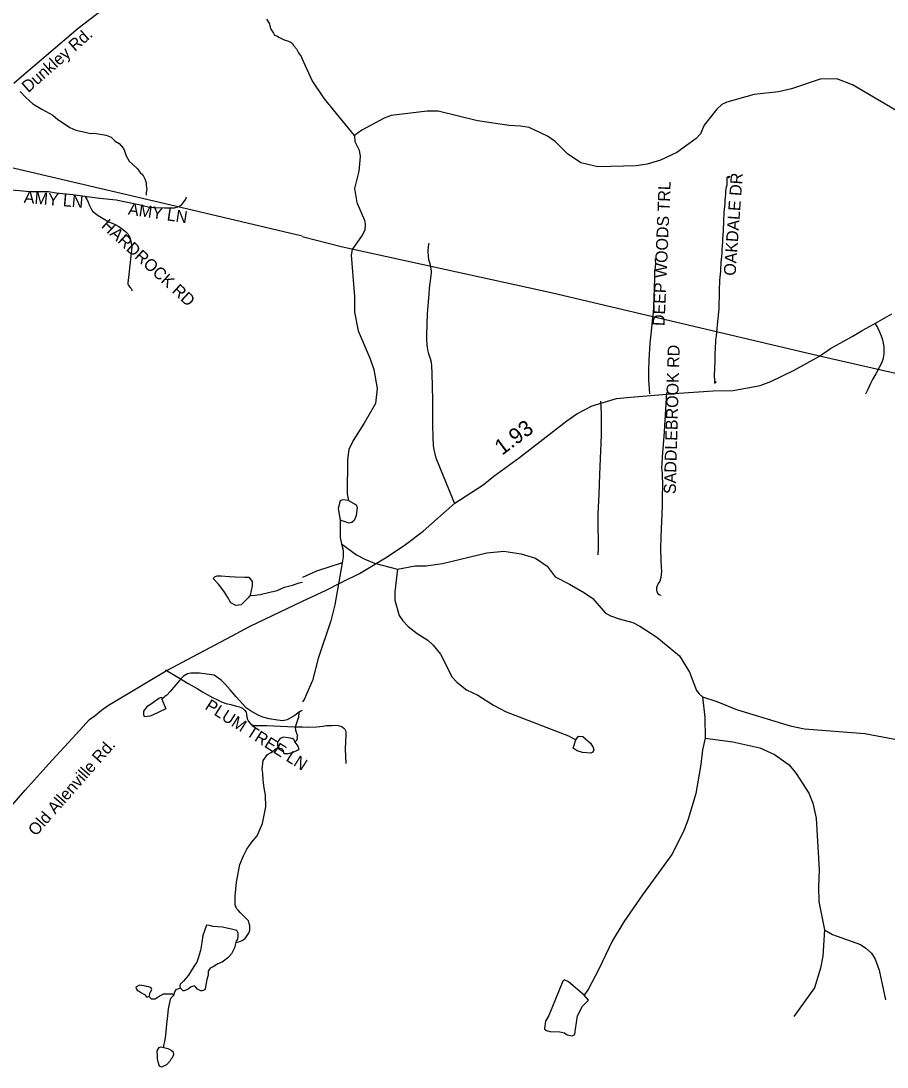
# Model space of a CAD drawing. Extents: x 1950930 to 2061844, y 904556 to 1017002.
# Drawn here: x 2034636 to 2041512, y 960896 to 969205 of the extents above; entities that cross this region are included whole.
import ezdxf

# ---------------------------------------------------------------- set-up
doc = ezdxf.new("R2010")
doc.units = 0
for name, color, linetype in [('Exist Hydrographic Creek Single Shore', 7, 'Continuous'), ('Exist Hydrographic Misc Water Feature', 7, 'Continuous'), ('Exist Road Non-System Type 51', 7, 'Continuous'), ('Exist Road Non-System Type 51 Label', 7, 'Continuous'), ('Exist Road Primary US Structure Standard Bridge CELL', 7, 'Continuous'), ('Exist Road Secondary Type 51 Attributed', 7, 'Continuous'), ('Exist Road Secondary Type 51 Label', 7, 'Continuous'), ('Exist Utilities Electrical Transmission Line', 7, 'Continuous')]:
    doc.layers.add(name, color=color, linetype=linetype)

msp = doc.modelspace()

# ---------------------------------------------------------------- linework, layer by layer
at = {"layer": 'Exist Hydrographic Creek Single Shore'}
for points in [[(2036586.1, 969219), (2036608, 969183.1), (2036612.2, 969166.9), (2036620.2, 969138.9), (2036630, 969122.9), (2036640.2, 969106.9), (2036648, 969091), (2036672.2, 969083), (2036684.1, 969074.8), (2036708.2, 969062.9), (2036724.1, 969055), (2036740, 969049.1), (2036752.1, 969047.2), (2036772.3, 969038.9), (2036788.2, 969027.1), (2036800.3, 969011.1), (2036822.4, 968983), (2036840.1, 968951.2), (2036860.2, 968923.2), (2036866.2, 968911.3)], [(2037283.3, 968295.2), (2037287.5, 968247.2), (2037319.6, 968179.2), (2037327.7, 968127.2), (2037317.7, 968011.2), (2037284.1, 967875.1), (2037302.4, 967763.1), (2037362.5, 967623.1), (2037368.7, 967587.2), (2037364.8, 967543.3), (2037344.9, 967503), (2037265.1, 967389.1), (2037257, 967345), (2037283.6, 967015), (2037284, 966890.9), (2037312.4, 966743), (2037408.5, 966521.1), (2037437, 966435.2), (2037463.1, 966285.3), (2037449.4, 966165.2), (2037359.5, 966009.2), (2037272, 965872.8), (2037240, 965801), (2037228.2, 965722.8), (2037226.8, 965448.8), (2037236.9, 965396.7)], [(2037625.9, 964851.5), (2037765.9, 964875.8), (2037853.9, 964877.9), (2037981.9, 964894.3), (2038333.5, 964980.8), (2038469.6, 964993.1), (2038605.7, 964971.3), (2038721.8, 964937.7), (2038814, 964873.7), (2038877.9, 964790), (2038990.2, 964730.3), (2039110.2, 964662.5), (2039176.2, 964618.4), (2039274.6, 964502.5), (2039316.7, 964478.7), (2039384.5, 964455), (2039492.6, 964427.1), (2039548.7, 964399.1), (2039685, 964309.6), (2039865.1, 964161.8), (2039943.5, 964033.8), (2039999.9, 963887.9), (2040020, 963859.9), (2040047.7, 963836.1)], [(2040047.7, 963836.1), (2040159.8, 963800.3), (2040316, 963736.6), (2040742.2, 963605.4), (2040856.2, 963581.7), (2041334.6, 963544.5), (2041572.6, 963500.9), (2041794.5, 963443.4), (2041902.8, 963393.6), (2042192.9, 963238.3), (2042291.1, 963178.5), (2042383.1, 963138.5), (2042619.4, 962979)], [(2040047.7, 963836.1), (2040064.3, 963672), (2040066.5, 963508.2)], [(2036809.5, 963477), (2036809.7, 963484.8), (2036805.5, 963492.8), (2036801.4, 963496.8), (2036789.4, 963506.9), (2036757.4, 963510.9), (2036717.4, 963516.6), (2036711.5, 963512.8), (2036693.6, 963506.6), (2036681.5, 963490.8), (2036673.6, 963474.9), (2036673.4, 963450.6), (2036681.7, 963438.6), (2036685.7, 963426.7)], [(2040066.5, 963508.2), (2040046.5, 963416), (2040032.9, 963300.1), (2039993.3, 963068), (2039933.6, 962863.8), (2039897.9, 962771.6), (2039802.2, 962585.6), (2039570.8, 962265.2), (2039421.2, 962048.7), (2039329.5, 961896.7), (2039222, 961668.6), (2039142.4, 961516.3), (2039106.3, 961468.2)], [(2036342.6, 961884.5), (2036366.4, 961890.6), (2036392.5, 961902.5), (2036414.5, 961916.5), (2036432.4, 961940.4), (2036444.3, 961960.5), (2036452.3, 961984.6), (2036452.3, 962016.5), (2036448.5, 962036.6), (2036442.3, 962056.4), (2036418.2, 962080.5), (2036400.2, 962098.6), (2036376.5, 962124.4), (2036360.4, 962142.4), (2036348.3, 962156.5), (2036336.4, 962184.6), (2036336.1, 962252.5), (2036348.3, 962364.5), (2036374.2, 962504.4), (2036402.2, 962572.4), (2036429.9, 962626.7), (2036466.1, 962680.4), (2036509.9, 962732.7), (2036553.9, 962830.5), (2036579.9, 962962.6), (2036575.9, 963054.5), (2036567.7, 963114.8), (2036559.7, 963174.7), (2036555.6, 963230.5), (2036551.7, 963262.8), (2036559.7, 963330.5), (2036593.5, 963378.7), (2036621.7, 963394.5), (2036643.7, 963410.8), (2036657.4, 963422.7), (2036685.7, 963426.7)], [(2036342.6, 961884.5), (2036346.5, 961896.6), (2036356.3, 961912.5), (2036360.4, 961936.3), (2036360.6, 961960.6), (2036348.5, 961980.6), (2036316.6, 961988.4), (2036236.5, 962006.5), (2036162.5, 962012.3), (2036132.5, 962020.5), (2036108.3, 962024.3), (2036092.5, 961978.3), (2036080.3, 961942.2), (2036070.6, 961886.2), (2036060.4, 961822.1), (2036042.4, 961762.1), (2036032.6, 961730.2), (2036014.6, 961702.3), (2035994.7, 961674.2), (2035966.8, 961626.2), (2035926.7, 961578.1), (2035898.7, 961554.1), (2035896.8, 961542.3), (2035898.7, 961526.2)], [(2035769.1, 961050.1), (2035769.1, 961066.2), (2035777, 961098.2), (2035784.9, 961150.2), (2035793, 961238), (2035800.9, 961302.1), (2035806.6, 961358.1), (2035816.9, 961410.1), (2035824.8, 961442.1), (2035836.9, 961454), (2035848.6, 961466.2)]]:
    msp.add_lwpolyline(points, dxfattribs=at)
at = {"layer": 'Exist Hydrographic Misc Water Feature'}
for points in [[(2037283.3, 968295.2), (2037046.8, 968586.6), (2036948.4, 968732.3), (2036866.2, 968912.2)], [(2041583, 968493.4), (2041236.8, 968696.5), (2041112.4, 968746.3), (2040980.4, 968742.2), (2040752.7, 968665.5), (2040648.9, 968641.4), (2040456.8, 968621.1), (2040240.9, 968560.6), (2040200.8, 968540.5), (2040161, 968504.5), (2040059.2, 968376.4), (2040029.3, 968308.4), (2039997.3, 968270.3), (2039841.8, 968160), (2039713.8, 968099.7), (2039607.8, 968067.4), (2039519.9, 968053.1), (2039215.9, 968046.7), (2039079.7, 968078.4), (2038975.5, 968150.4), (2038875.5, 968248), (2038815.3, 968289.9), (2038669.1, 968359.6), (2038601.1, 968369.5), (2038511.2, 968373.4), (2038259, 968410.8), (2037948.8, 968488.4), (2037860.9, 968488.3), (2037575, 968453.5), (2037519.1, 968431.4), (2037343.2, 968337.2), (2037283.3, 968295.2)], [(2034630.4, 968643.6), (2034674.4, 968595.8), (2034730.5, 968547.7), (2034802.4, 968503.8), (2034888.4, 968455.8), (2034928.4, 968421.8), (2034988.6, 968381.8), (2035024.5, 968358.1), (2035072.7, 968338.1), (2035144.5, 968322.1), (2035188.6, 968310.1), (2035216.5, 968314.1), (2035312.7, 968298), (2035352.7, 968282.1), (2035384.6, 968250.2), (2035416.7, 968232.2), (2035448.7, 968192.1), (2035456.8, 968172.3), (2035470.7, 968132.3), (2035494.8, 968092.4), (2035522.8, 968064.2), (2035558.9, 968032.3), (2035582.9, 968002.3), (2035602.8, 967982.2), (2035618.9, 967950.3), (2035628.7, 967918.3), (2035630.9, 967898.2), (2035634.9, 967870.3), (2035630.7, 967842.4), (2035630.7, 967826.4), (2035629, 967822.1)], [(2037236.9, 965396.7), (2037184.8, 965400.8), (2037168.9, 965392.6), (2037152.9, 965332.5), (2037169, 965240.6)], [(2037236.9, 965396.7), (2037296.9, 965361), (2037305, 965340.9), (2037297.1, 965277)], [(2037297.1, 965277), (2037281.2, 965237), (2037263.1, 965221), (2037241, 965216.8), (2037169, 965240.6)], [(2037169, 965240.6), (2037169.4, 965100.8), (2037179.5, 965052.7)], [(2037179.5, 965052.7), (2037299.8, 964964.9), (2037365.7, 964929.1), (2037441.8, 964897.3), (2037625.9, 964851.5)], [(2037179.5, 965052.7), (2037193.6, 965000.9), (2037193.8, 964948.7), (2037185.9, 964900.6)], [(2037185.9, 964900.6), (2036981.7, 964834.3), (2036870.1, 964784.1)], [(2037185.9, 964900.6), (2037126.5, 964566.5), (2037096.6, 964440.4), (2036995.3, 964142.2), (2036949.6, 963966.3), (2036883.8, 963814.1), (2036871.9, 963796)], [(2036455, 964642.8), (2036442.8, 964626.6), (2036422.7, 964606.7), (2036382.8, 964566.5), (2036342.7, 964562.7), (2036302.8, 964582.6), (2036278.7, 964624.4), (2036250.7, 964668.7), (2036246.6, 964676.6), (2036202.8, 964732.7), (2036162.7, 964776.5), (2036176.9, 964792.6), (2036192.7, 964796.5), (2036224.8, 964796.5), (2036290.7, 964792.5), (2036336.6, 964790.6), (2036412.7, 964786.7), (2036444.8, 964786.7), (2036470.7, 964752.7), (2036470.7, 964718.6), (2036455, 964642.8)], [(2037625.9, 964851.5), (2037604.1, 964671.4), (2037604.4, 964603.5), (2037638.6, 964483.6), (2037666.6, 964439.7), (2037710.7, 964395.8), (2037780.7, 964339.9), (2037866.9, 964285.9), (2037909.1, 964248), (2037967.3, 964176.2), (2038059.6, 963992.2), (2038095.6, 963952.4), (2038173.7, 963892.7), (2038263.7, 963848.8), (2038387.8, 963771.1), (2038488.1, 963717.1), (2038982.3, 963528), (2039040.4, 963496.3)], [(2036455, 964642.8), (2036474.7, 964642.7), (2036534.8, 964648.6), (2036610.7, 964668.7), (2036670.7, 964680.9), (2036728.7, 964708.9), (2036790.7, 964724.7), (2036844.9, 964741), (2036870.6, 964747)], [(2036849.3, 963720.9), (2036811.3, 963688.9), (2036749.5, 963654.8), (2036713.6, 963646.6), (2036673.3, 963650.8), (2036605.3, 963662.7), (2036557.3, 963674.5), (2036519.2, 963690.7), (2036457.3, 963726.5), (2036425.2, 963746.5), (2036399.2, 963774.6), (2036345.4, 963836.4), (2036297.3, 963892.5), (2036257.2, 963936.4), (2036225.1, 963968.5), (2036169.1, 964008.4), (2036053.3, 964024.3), (2036029.3, 964024.5), (2035985, 964024.4), (2035957, 964020.4), (2035925.1, 964000.4), (2035893.2, 963966.2), (2035849.2, 963914.3), (2035821.2, 963878.1), (2035793.4, 963850.2), (2035779.3, 963838.3), (2035771.3, 963830.3), (2035755.3, 963818.1)], [(2035755.3, 963818.1), (2035787.2, 963742.3), (2035679.5, 963692.1), (2035659.3, 963682), (2035615.5, 963678), (2035611.3, 963694.1), (2035611.2, 963722), (2035643.3, 963766), (2035679.2, 963790.2), (2035731.2, 963826.2), (2035751.4, 963834.3), (2035755.3, 963818.1)], [(2036809.5, 963477), (2036825.6, 963492.7), (2036831.4, 963504.7), (2036829.3, 963516.9), (2036833.4, 963524.7), (2036825.3, 963544.9), (2036817.6, 963568.7), (2036815.3, 963598.9), (2036825.4, 963628.9), (2036841.5, 963676.8), (2036845.2, 963712.8), (2036849.3, 963720.9)], [(2036849.3, 963720.9), (2036871.5, 963731)], [(2036809.5, 963477), (2036833.4, 963445), (2036841.5, 963424.8), (2036833.4, 963412.8), (2036793.7, 963394.9), (2036757.7, 963382.9), (2036741.6, 963382.9), (2036725.5, 963382.9), (2036719.5, 963408.6), (2036713.4, 963418.9), (2036709.6, 963422.6), (2036685.7, 963426.7)], [(2039094.7, 963394.4), (2039052.7, 963408.1), (2039020.6, 963428.1), (2039040.4, 963496.3)], [(2039040.4, 963496.3), (2039062.3, 963524.1), (2039096.4, 963520.4), (2039156.6, 963468.3)], [(2039156.6, 963468.3), (2039178.6, 963434.4), (2039184.7, 963414.6), (2039176.5, 963398.3), (2039160.6, 963388.5), (2039094.7, 963394.4)], [(2040066.5, 963508.2), (2040286.4, 963478.7), (2040500.7, 963430.9), (2040618.7, 963379.2), (2040734.8, 963295.4), (2040791.1, 963227.6), (2040891.3, 963071.7), (2040921.4, 962991.6), (2040949.8, 962871.9), (2040972.5, 962463.8), (2040966.7, 962327.8), (2040970.9, 962211.8), (2041015.4, 961985.8)], [(2041015.4, 961985.8), (2041001.9, 961777.7), (2040981.9, 961682), (2040936.3, 961525.7), (2040772.7, 961297.4)], [(2041015.4, 961985.8), (2041079.3, 961950), (2041299.5, 961868.3), (2041343.5, 961840.5), (2041387.6, 961800.5), (2041415.9, 961752.7), (2041450.1, 961664.7), (2041500.4, 961430.7)], [(2036342.6, 961884.5), (2036330.6, 961842.4), (2036306.7, 961796.3), (2036278.4, 961764.4), (2036232.7, 961728.3), (2036198.7, 961716.2), (2036162.7, 961692.3), (2036138.5, 961680.4), (2036122.7, 961658.4), (2036122.6, 961626.2), (2036110.7, 961590.4), (2036106.5, 961562.2), (2036098.7, 961518.4), (2036094.6, 961510.3), (2036074.8, 961502.2), (2036062.6, 961502.1), (2036038.6, 961514.1), (2036022.6, 961534.1), (2036012.6, 961542.2), (2035982.8, 961530.4), (2035962.8, 961514.4), (2035930.7, 961502.2), (2035922.8, 961502.1), (2035914.8, 961510.1), (2035898.7, 961526.2)], [(2035652.8, 961456.1), (2035656.7, 961467.9), (2035662.6, 961488.1), (2035674.6, 961512.1), (2035670.7, 961526), (2035650.8, 961532), (2035632.8, 961536), (2035614.8, 961540), (2035576.6, 961546), (2035546.7, 961531.8), (2035550.7, 961520), (2035558.7, 961508), (2035566.8, 961501.9), (2035574.6, 961497.8), (2035586.8, 961488), (2035616.7, 961472), (2035634.7, 961451.9), (2035652.8, 961456.1)], [(2039106.3, 961468.2), (2038982.1, 961571.8), (2038948, 961588), (2038938.2, 961578), (2038826.6, 961305.6), (2038798.8, 961261.6), (2038791, 961201.7), (2038792.9, 961197.7)], [(2035848.6, 961466.2), (2035836.6, 961474), (2035796.6, 961474.2), (2035764.8, 961476.1), (2035740.9, 961462.2), (2035716.9, 961446), (2035700.6, 961436.1), (2035672.7, 961436), (2035664.7, 961444.1), (2035660.8, 961448.1), (2035658.6, 961452.1), (2035652.8, 961456.1)], [(2035848.6, 961466.2), (2035858.6, 961492.2), (2035870.6, 961514.3), (2035882.8, 961518), (2035898.7, 961526.2)], [(2039037, 961195.9), (2039054.6, 961304.2), (2039094.6, 961380.2), (2039142.5, 961428.4), (2039106.3, 961468.2)], [(2038792.9, 961197.7), (2038806.7, 961185.6), (2038834.8, 961177.8), (2038914.8, 961175.8), (2038950.7, 961167.9), (2038973, 961152), (2039012.9, 961143.9), (2039032.8, 961154), (2039037, 961195.9)], [(2035769.1, 961050.1), (2035801.1, 961042.2), (2035829, 961030.1), (2035844.9, 961018), (2035847, 960994), (2035835, 960970), (2035828.9, 960962.2), (2035819.1, 960946), (2035791.2, 960914.1), (2035751.1, 960895.9), (2035735.2, 960904.1), (2035727.2, 960927.9), (2035721, 960962.1), (2035721.1, 960984.1), (2035717, 961023.9), (2035733, 961052.1), (2035744.9, 961056.2), (2035769.1, 961050.1)]]:
    msp.add_lwpolyline(points, dxfattribs=at)
at = {"layer": 'Exist Road Non-System Type 51'}
for points in [[(2040153.9, 966337.2), (2040149.4, 966334.8), (2040148.9, 966334.1), (2040148.4, 966333.6), (2040148.9, 966332.3), (2040145.5, 966328.1), (2040146, 966326.9), (2040146, 966328.1), (2040145.5, 966329.2), (2040145.5, 966339), (2040144.5, 966343.8), (2040144, 966354.2), (2040143.5, 966362.1), (2040143, 966369.9), (2040142.5, 966382.1), (2040142, 966393), (2040142.9, 966406.9), (2040143.4, 966422.1), (2040144.9, 966445.2), (2040144.9, 966465.8), (2040145.8, 966485.8), (2040146.8, 966514.9), (2040147.1, 966542.9), (2040148.1, 966570.2), (2040148.5, 966595.7), (2040149.5, 966621.2), (2040151, 966646.1), (2040152.9, 966671.6), (2040157.8, 966703.7), (2040161.1, 966732.8), (2040163.5, 966763.2), (2040165.5, 966789.9), (2040166.9, 966816.6), (2040169.8, 966842.1), (2040174.1, 966866.9), (2040177.1, 966893.1), (2040178, 966921), (2040179, 966948.9), (2040179.9, 966975), (2040180.9, 967000.5), (2040181.8, 967027.2), (2040182.2, 967053.9), (2040182.2, 967090.2), (2040183.6, 967117), (2040185.1, 967143.7), (2040187, 967169.2), (2040189, 967194.1), (2040190.9, 967218.3), (2040193.2, 967243.8), (2040193.8, 967266.2), (2040194.8, 967288.8), (2040199.5, 967333), (2040201.5, 967359.8), (2040202.9, 967390.1), (2040204.9, 967421.6), (2040206.8, 967450.8), (2040208.1, 967477.4), (2040210.1, 967505.4), (2040212, 967534.5), (2040214, 967563.1), (2040214.9, 967588.5), (2040216.4, 967612.2), (2040216.2, 967635.9), (2040218.8, 967661.9), (2040219.6, 967683.2), (2040221.1, 967707.4), (2040224, 967731.1), (2040225.9, 967755.4), (2040226.9, 967780.3), (2040228.4, 967805.2), (2040230.8, 967828.9), (2040232.6, 967850.7), (2040234.6, 967870.1), (2040236.5, 967886.5), (2040241.9, 967901.1), (2040242.4, 967913.2), (2040242.9, 967925.4), (2040242.9, 967937.5), (2040242.9, 967948.4), (2040242.9, 967957.5), (2040243.2, 967963), (2040244.2, 967966.6), (2040252.1, 967969.1), (2040258, 967970.2), (2040260.5, 967970.2), (2040261.5, 967970.2), (2040261.9, 967970.2), (2040261.5, 967968.4), (2040259.5, 967965.4), (2040257.5, 967963), (2040256.1, 967961.2), (2040254.6, 967961.2), (2040253.1, 967959.9), (2040252.1, 967959.3), (2040251.1, 967958.8), (2040250.6, 967958.1), (2040251.6, 967961.2), (2040255.6, 967965.4), (2040260, 967969.1), (2040262.4, 967972.1)], [(2034110.5, 967903.3), (2034297.4, 967888.8), (2034523.2, 967866.5), (2034623.9, 967857.1), (2034702.4, 967851.2), (2034760.9, 967851.2), (2034807.6, 967851.2), (2034855.6, 967850.1), (2034914.1, 967840.8), (2035048.8, 967825.5), (2035141.8, 967814)], [(2035141.8, 967814), (2035162.4, 967811.5), (2035263, 967798.6), (2035392.2, 967783.4), (2035455.5, 967771.7), (2035571.4, 967747.1), (2035645.1, 967729.6), (2035692, 967722.5), (2035775, 967720.2), (2035853.5, 967720.2), (2035889.8, 967730.7), (2035913.8, 967745.9), (2035932.5, 967770.5), (2035944.1, 967790.4), (2035948.9, 967806.8)], [(2035141.8, 967814), (2035158.6, 967788.5), (2035169.9, 967764.5), (2035176.2, 967743.7), (2035190.1, 967717), (2035204.5, 967694.6), (2035227.5, 967675.4), (2035247.8, 967659.9), (2035288.2, 967635.9), (2035334.1, 967609.8), (2035379.5, 967591.7), (2035412, 967571.4), (2035438.6, 967554.9), (2035469.4, 967529.3), (2035483.1, 967514.4), (2035492.8, 967499.4), (2035501.4, 967483.9), (2035508.2, 967459.4), (2035512, 967438.1), (2035515.1, 967417.3), (2035513.9, 967381), (2035509, 967338.4), (2035492.2, 967192.2), (2035484, 967125.6), (2035485, 967113.3), (2035490.4, 967102.6), (2035502.1, 967088.2), (2035510.6, 967079.7), (2035516, 967069), (2035517, 967060.5)], [(2038081.2, 965370.7), (2037989.5, 965590.2), (2037931.6, 965731.5), (2037923.1, 965767), (2037916, 965798.2), (2037911.4, 965833.1), (2037908.5, 965899.1), (2037906.4, 965994.2), (2037906.8, 966195.9), (2037900.8, 966406), (2037897.5, 966464.9), (2037894.8, 966492.6), (2037888.2, 966522.4), (2037874.5, 966562.2), (2037866.6, 966592.1), (2037862.4, 966613.3), (2037859.5, 966633.2), (2037856.8, 966675.8), (2037857.4, 966709.2), (2037862, 966881.8), (2037875.9, 967035.1), (2037880.1, 967082.6), (2037891.9, 967183.5), (2037894.8, 967203.4), (2037894, 967216.8), (2037893.2, 967235.3), (2037887.6, 967264.4), (2037874.5, 967309.1), (2037870.2, 967336.1), (2037868.8, 967374.4), (2037871.6, 967415.6), (2037875.1, 967430.6), (2037877.2, 967440.5)], [(2039627, 966243.2), (2039621.5, 966358.1), (2039620.8, 966427.6), (2039623.9, 966513.4), (2039631.2, 966644.9), (2039638.1, 966716.8), (2039653.2, 966847.4), (2039658.6, 966886.1), (2039659.4, 966935.5), (2039666.8, 967159.7), (2039668.5, 967216.8), (2039672.1, 967247.6), (2039675.8, 967281.2), (2039673, 967307.1), (2039672.6, 967319.3)], [(2041415.6, 966804.2), (2041434.9, 966768.8), (2041452, 966734.4), (2041465.8, 966702.6), (2041476, 966673.4), (2041482, 966645.1), (2041485.5, 966617.6), (2041487.2, 966590.1), (2041485.5, 966564.4), (2041482.9, 966541.2), (2041476.9, 966515.4), (2041466.6, 966487.1), (2041449.4, 966451.9), (2041422.8, 966402.9), (2041395.4, 966356.6), (2041379, 966324.8), (2041359.2, 966278.4), (2041341.2, 966241.5)], [(2039760.6, 966253.1), (2039742.2, 965942.4), (2039726.9, 965741.1), (2039722.5, 965685.9), (2039721.2, 965655.8), (2039725, 965614.3), (2039730, 965507.7), (2039727.5, 965434.9), (2039725, 965350.8), (2039716.8, 965111.1), (2039713, 965014.5), (2039716.1, 964922.9), (2039717.4, 964865.2), (2039721.2, 964835.1), (2039718.8, 964807.5), (2039716.1, 964784.9), (2039707.4, 964754.8), (2039694.9, 964735.9), (2039686.1, 964717.1), (2039682.2, 964702.1), (2039682.2, 964683.2), (2039683.5, 964669.4), (2039689.9, 964659.4), (2039694.9, 964651.9), (2039706.1, 964646.9), (2039717.4, 964643.1)], [(2039237.5, 966185.2), (2039241, 966085.8), (2039241.9, 965920), (2039239.4, 965849.4), (2039236.9, 965791.1), (2039228.2, 965601.6), (2039224.6, 965446.4), (2039216, 965289.7), (2039214.4, 965177.2), (2039218, 965089.4), (2039218, 965021.3), (2039215.6, 964964.6)], [(2035783.8, 964050.9), (2035880.1, 963991.6), (2035963.1, 963943.6), (2036034, 963901.8), (2036077.2, 963875.5), (2036113.8, 963853.9), (2036157.5, 963831.6), (2036191.2, 963814.1), (2036228.4, 963796.5), (2036262.9, 963783), (2036302.6, 963774.9), (2036346.5, 963761.4), (2036371.1, 963756), (2036394.1, 963745.9), (2036403.6, 963737.8), (2036413.8, 963727), (2036423.1, 963714.9), (2036427.2, 963700), (2036429.2, 963675), (2036435.2, 963656.1), (2036440.8, 963645.3), (2036449.5, 963631.8), (2036457.9, 963621.7), (2036471.4, 963612.9), (2036484.9, 963610.2), (2036510.5, 963608.2), (2036585.5, 963607.6), (2036752.1, 963601.4), (2036808.5, 963597.4), (2036870.6, 963597.4), (2036921.9, 963596.8), (2036982.6, 963599.4), (2037034, 963604.8), (2037060.6, 963608.9), (2037105.1, 963610.2), (2037132.1, 963610.9), (2037153, 963608.9), (2037174.6, 963604.8), (2037186.8, 963598.8), (2037199, 963588.6), (2037207, 963580.6), (2037212.5, 963569.8), (2037215.1, 963555.6), (2037215.1, 963533.3), (2037211.8, 963482.7), (2037209.8, 963419.9), (2037214.9, 963305.9)]]:
    msp.add_lwpolyline(points, dxfattribs=at)
at = {"layer": 'Exist Road Secondary Type 51 Attributed'}
for points in [[(2034579.3, 968712), (2034639.1, 968764.6), (2035088.9, 969147.9), (2035280.8, 969294), (2035344.8, 969348), (2035388.9, 969381.9), (2035448.8, 969446.1), (2035540.7, 969526), (2035626.7, 969594.3), (2035690.7, 969638.1), (2035758.2, 969703.2), (2035836.1, 969747.1), (2035908.6, 969784.3), (2035990.6, 969820.4), (2036130.5, 969856.5), (2036263.5, 969888.6), (2036367.4, 969928.6), (2036459.6, 969985.7), (2036509.8, 970019.6), (2036588.5, 970079.2), (2036626.6, 970113.4), (2036680.4, 970180.8), (2036712.3, 970212.9), (2036750.8, 970267)], [(2034475.3, 962872.8), (2034669.2, 963095.1), (2034882.6, 963334), (2035043.9, 963508.3), (2035179.8, 963656.5), (2035226.1, 963689.4), (2035274.1, 963729.5), (2035330.2, 963769.5), (2035390.1, 963805.5), (2035783.9, 964039.8), (2036313.9, 964322.2), (2036449.9, 964396.2), (2036633.7, 964482.4), (2036871.8, 964596.5), (2037059, 964683.9), (2037178.3, 964745.5), (2037322.6, 964816.4), (2037528.6, 964941.6), (2037677.2, 965039.4), (2037829.7, 965152.9), (2038080.9, 965375), (2038305.5, 965519.8), (2038389.9, 965588.8), (2038593, 965736.5), (2038969.7, 966027.5), (2039048.6, 966085.5), (2039169.5, 966149), (2039363.3, 966205.4), (2039507.8, 966220.1), (2039857.7, 966247.5), (2040131.3, 966267.1), (2040289.7, 966269), (2040504.1, 966308.2), (2040590, 966340.4), (2040774, 966430.8), (2040976.3, 966542.4), (2041063.6, 966603.2), (2041233.8, 966699.4), (2041313.9, 966746.4), (2041400, 966793.3), (2041550.5, 966877.5)]]:
    msp.add_lwpolyline(points, dxfattribs=at)
at = {"layer": 'Exist Utilities Electrical Transmission Line'}
for p, q in [((2034161.5, 968134.2), (2035906.2, 967724.5)), ((2035906.2, 967724.5), (2036868, 967498.7))]:
    msp.add_line(p, q, dxfattribs=at)
for points in [[(2040976.3, 966542.4), (2038844.7, 967045.2), (2037177.9, 967411.9), (2036867.9, 967489.4)], [(2042262.8, 966247.3), (2040976.3, 966542.4)]]:
    msp.add_lwpolyline(points, dxfattribs=at)

# ---------------------------------------------------------------- texts
at = {"layer": 'Exist Road Non-System Type 51 Label'}
for s, rotation, p in [('  OAKDALE DR', 85.90671, (2040303.5, 967108.4)), ('  DEEP WOODS TRL', 87.55884, (2039741.9, 966709.8)), ('  AMY LN', 355.03267, (2034585.9, 967766.8)), ('  AMY LN', 351.54646, (2035412.7, 967677.8)), ('  HARDROCK RD', 317.41639, (2035215.2, 967617.7)), ('  SADDLEBROOK RD', 88.46907, (2039832.1, 965375.4)), ('  PLUM TREE LN', 327.50872, (2036030.4, 963781.2))]:
    msp.add_text(s, height=95, rotation=rotation, dxfattribs=at).set_placement(p)
at = {"layer": 'Exist Road Primary US Structure Standard Bridge CELL'}
msp.add_text('1.93', height=125, rotation=36.6575, dxfattribs=at).set_placement((2038454.7, 965750.8))
at = {"layer": 'Exist Road Secondary Type 51 Label'}
for s, rotation, p in [('Dunkley Rd.', 41.37568, (2034693.7, 968630.9)), ('Old Allenville Rd.', 48.71351, (2034754.2, 962724.7))]:
    msp.add_text(s, height=95, rotation=rotation, dxfattribs=at).set_placement(p)

doc.saveas('drawing.dxf')
